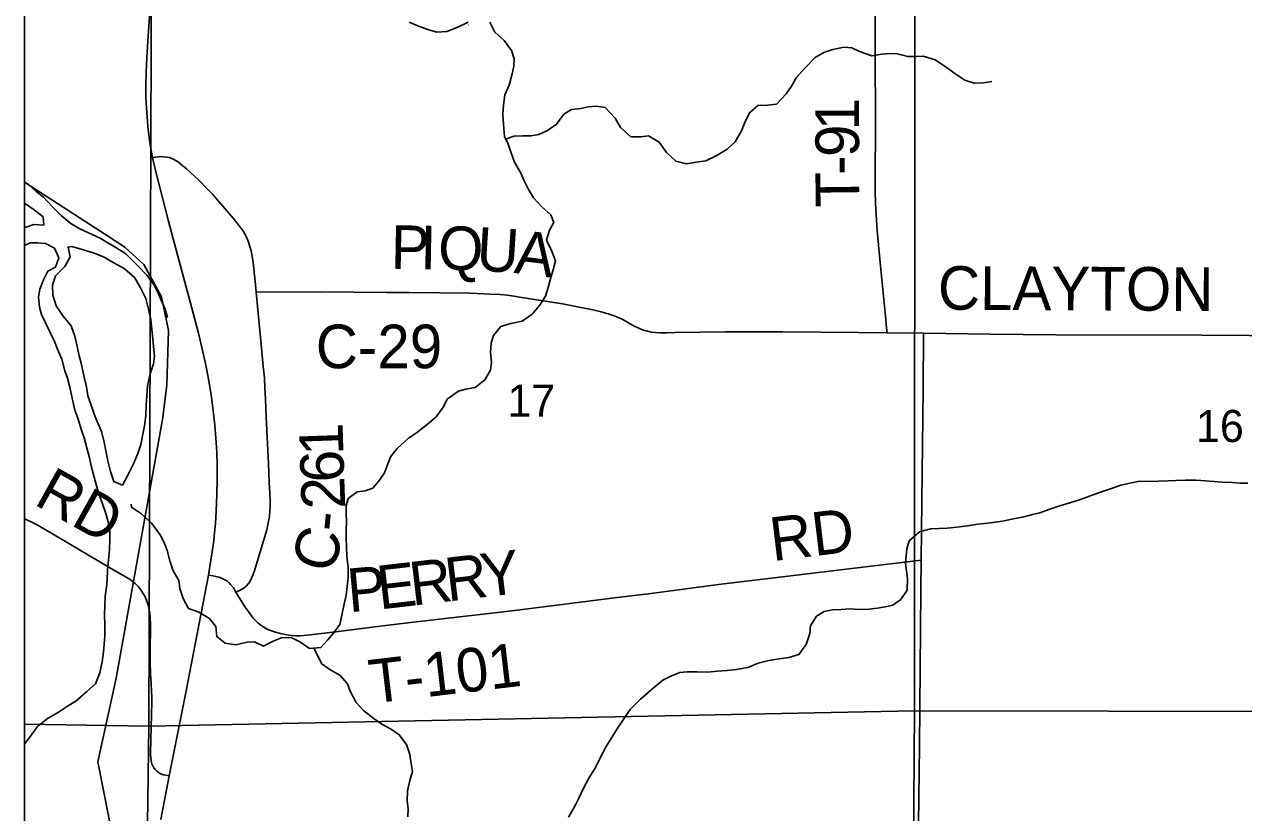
# Model space of a CAD drawing. Extents: x -87 to 2145, y -2128 to 440.
# Drawn here: x -47.037 to -45.448, y -696.227 to -695.2 of the extents above; entities that cross this region are included whole.
import ezdxf

# ---------------------------------------------------------------- set-up
doc = ezdxf.new("R2010")
doc.units = 0
for name, color, linetype in [('GM_X_County_Road', 7, 'Continuous'), ('GM_X_County_Road_Text', 7, 'Continuous'), ('GM_X_Major_River', 7, 'Continuous'), ('GM_X_Minor_River', 7, 'Continuous'), ('GM_X_Rail_Line', 7, 'Continuous'), ('GM_X_Section', 7, 'Continuous'), ('GM_X_Section_Text', 7, 'Continuous'), ('GM_X_State_Route', 7, 'Continuous'), ('GM_X_Township_Road', 7, 'Continuous'), ('GM_X_Township_Road_Text', 7, 'Continuous'), ('GM_X_Township_Text', 7, 'Continuous'), ('SH_Cut_Line', 7, 'Continuous'), ('SN_P_Text', 7, 'Continuous')]:
    doc.layers.add(name, color=color, linetype=linetype)

msp = doc.modelspace()

# ---------------------------------------------------------------- linework, layer by layer
at = {"layer": 'GM_X_County_Road'}
msp.add_line((-45.9127, -695.6016), (-45.8652, -695.6023), dxfattribs=at)
for points in [[(-46.8333, -695.3815), (-46.8371, -695.3787), (-46.8409, -695.3764), (-46.8443, -695.3747), (-46.848, -695.3735), (-46.8517, -695.3727), (-46.8555, -695.3723), (-46.8586, -695.3722), (-46.8618, -695.3723), (-46.8696, -695.3733)], [(-46.7345, -695.5489), (-46.7358, -695.5346), (-46.737, -695.5226), (-46.7381, -695.5136), (-46.7395, -695.5043), (-46.7413, -695.4951), (-46.7432, -695.4879), (-46.7449, -695.4825), (-46.7471, -695.4773), (-46.7494, -695.4728), (-46.7521, -695.4685), (-46.7565, -695.4624), (-46.7646, -695.4522), (-46.7723, -695.4432), (-46.7836, -695.43), (-46.7914, -695.4213), (-46.7987, -695.4137), (-46.8094, -695.4029), (-46.8254, -695.3881), (-46.8326, -695.3821), (-46.8333, -695.3815)], [(-46.7372, -695.9126), (-46.7368, -695.9116), (-46.7305, -695.8915), (-46.7248, -695.8725), (-46.7208, -695.8581), (-46.7192, -695.8514), (-46.7181, -695.8452), (-46.7174, -695.8409), (-46.7168, -695.834), (-46.7165, -695.8272), (-46.7165, -695.8203), (-46.7168, -695.811), (-46.7176, -695.7961), (-46.7187, -695.7719), (-46.7215, -695.7117), (-46.7225, -695.6881), (-46.7231, -695.6739), (-46.7239, -695.6602), (-46.7253, -695.6454), (-46.7281, -695.6169), (-46.7345, -695.5489)], [(-46.7345, -695.5489), (-46.6513, -695.5484), (-46.5638, -695.5492), (-46.5353, -695.5493), (-46.4559, -695.5502), (-46.4295, -695.5512), (-46.4169, -695.5519), (-46.4075, -695.5528), (-46.3988, -695.5539), (-46.3886, -695.5556), (-46.3355, -695.5641), (-46.3136, -695.5683), (-46.2959, -695.5718), (-46.2851, -695.5744), (-46.2762, -695.5768), (-46.268, -695.5795), (-46.2618, -695.582), (-46.2569, -695.5845), (-46.2423, -695.5928), (-46.2361, -695.5958), (-46.2303, -695.5981), (-46.2249, -695.5997), (-46.2199, -695.6007), (-46.2144, -695.6014), (-46.2087, -695.6018), (-46.2, -695.6016), (-46.1888, -695.6014), (-46.1236, -695.6006), (-46.0484, -695.6004), (-45.9497, -695.6014), (-45.9127, -695.6016)], [(-45.8652, -695.6023), (-45.7782, -695.6034), (-45.6924, -695.6041), (-45.5029, -695.6049), (-45.4407, -695.6052), (-45.3613, -695.6055)], [(-47.0365, -695.8441), (-47.0355, -695.8445), (-47.0316, -695.8462), (-47.0286, -695.8475), (-47.0209, -695.8515), (-47.0053, -695.8603), (-46.9829, -695.8736), (-46.9508, -695.8927), (-46.9191, -695.9111), (-46.9001, -695.9222), (-46.8954, -695.9256), (-46.8922, -695.9283), (-46.888, -695.9327), (-46.8849, -695.9365), (-46.8821, -695.9406), (-46.8797, -695.9448), (-46.8774, -695.9498), (-46.8756, -695.955), (-46.8742, -695.9603), (-46.8732, -695.9664), (-46.8725, -695.9731), (-46.8723, -695.9811), (-46.8727, -696.019), (-46.8727, -696.0295), (-46.8723, -696.0464), (-46.8715, -696.058), (-46.8708, -696.0693), (-46.8706, -696.0757), (-46.8707, -696.0829), (-46.8723, -696.1487), (-46.8722, -696.1516), (-46.872, -696.155), (-46.8714, -696.1594), (-46.8704, -696.1631), (-46.8694, -696.1655), (-46.8678, -696.1683), (-46.8658, -696.1709), (-46.864, -696.1727), (-46.8619, -696.1743), (-46.8596, -696.1756), (-46.8578, -696.1764), (-46.8555, -696.1772), (-46.8522, -696.178), (-46.8478, -696.1787)], [(-46.7609, -695.9394), (-46.7555, -695.9367), (-46.7504, -695.9338), (-46.747, -695.9311), (-46.7448, -695.9287), (-46.743, -695.9261), (-46.7409, -695.9222), (-46.7389, -695.9175), (-46.7372, -695.9126)], [(-46.7967, -695.9173), (-46.791, -695.9182), (-46.7874, -695.919), (-46.7829, -695.9201), (-46.779, -695.9215), (-46.7752, -695.9233), (-46.7725, -695.9249), (-46.7702, -695.9268), (-46.7678, -695.9294), (-46.7643, -695.9339), (-46.7609, -695.9394)]]:
    msp.add_lwpolyline(points, dxfattribs=at)
at = {"layer": 'GM_X_Major_River'}
for points in [[(-46.8501, -695.5818), (-46.853, -695.571), (-46.8588, -695.5583), (-46.8628, -695.5487), (-46.8679, -695.5386), (-46.8764, -695.527), (-46.8887, -695.5145), (-46.9043, -695.4989), (-46.9175, -695.4906), (-46.928, -695.4843), (-46.9378, -695.4783), (-46.9642, -695.4663), (-46.9758, -695.4592), (-46.9886, -695.4489), (-46.9997, -695.4376), (-47.0117, -695.4248), (-47.0214, -695.4173), (-47.0311, -695.4087), (-47.0365, -695.4056)], [(-47.0122, -695.4507), (-47.0238, -695.4417), (-47.0365, -695.433)], [(-47.0365, -695.433), (-47.0238, -695.4417), (-47.0122, -695.4507), (-47.0113, -695.4614), (-47.0242, -695.4608), (-47.0357, -695.4647), (-47.0365, -695.4653)], [(-47.0365, -695.4653), (-47.0357, -695.4647), (-47.0242, -695.4608), (-47.0113, -695.4614), (-47.0122, -695.4507)], [(-47.0365, -695.488), (-47.0289, -695.4843), (-47.019, -695.4845), (-47.0092, -695.4855), (-46.9971, -695.4915), (-46.9917, -695.5042), (-46.9961, -695.5163), (-47.0061, -695.5215), (-47.0117, -695.5328), (-47.0162, -695.5449), (-47.0183, -695.5552), (-47.017, -695.5682), (-47.0142, -695.5778), (-47.008, -695.5905), (-47.0033, -695.6002), (-46.9975, -695.6129), (-46.9935, -695.6229)], [(-46.9746, -695.4893), (-46.9796, -695.49), (-46.9768, -695.5026), (-46.9839, -695.5155), (-46.996, -695.5274), (-47, -695.5395), (-46.9996, -695.5525), (-46.9953, -695.5664), (-46.9861, -695.5799), (-46.9757, -695.5924), (-46.9706, -695.6062), (-46.9679, -695.6196), (-46.9651, -695.6315), (-46.9626, -695.6411), (-46.9602, -695.6511), (-46.9581, -695.6611), (-46.9557, -695.6722), (-46.9537, -695.6837), (-46.9501, -695.6945), (-46.9454, -695.7076), (-46.9418, -695.7172), (-46.936, -695.7303), (-46.9325, -695.7441), (-46.9305, -695.7556), (-46.9277, -695.7683), (-46.9242, -695.7825), (-46.9199, -695.7955), (-46.9086, -695.8)], [(-46.9746, -695.4893), (-46.9583, -695.4939), (-46.9454, -695.498), (-46.9334, -695.5025), (-46.921, -695.51), (-46.9067, -695.5179), (-46.8928, -695.5301), (-46.8851, -695.5432), (-46.8782, -695.5571), (-46.8747, -695.5709), (-46.8719, -695.5844), (-46.8703, -695.597), (-46.869, -695.61), (-46.8685, -695.6196), (-46.8672, -695.6322), (-46.8682, -695.6421), (-46.8727, -695.655), (-46.8761, -695.6709), (-46.8771, -695.6839), (-46.8778, -695.6957), (-46.8784, -695.7094), (-46.8799, -695.7227), (-46.882, -695.7338), (-46.885, -695.7471), (-46.8886, -695.7588), (-46.8943, -695.7724), (-46.9014, -695.786), (-46.9086, -695.8), (-46.9199, -695.7955), (-46.9242, -695.7825), (-46.9277, -695.7683), (-46.9305, -695.7556), (-46.9325, -695.7441), (-46.936, -695.7303), (-46.9418, -695.7172), (-46.9454, -695.7076), (-46.9501, -695.6945), (-46.9537, -695.6837), (-46.9557, -695.6722), (-46.9581, -695.6611), (-46.9602, -695.6511), (-46.9626, -695.6411), (-46.9651, -695.6315), (-46.9679, -695.6196), (-46.9706, -695.6062), (-46.9757, -695.5924), (-46.9861, -695.5799), (-46.9953, -695.5664), (-46.9996, -695.5525), (-47, -695.5395), (-46.996, -695.5274), (-46.9839, -695.5155), (-46.9768, -695.5026), (-46.9796, -695.49), (-46.9746, -695.4893)], [(-46.9086, -695.8), (-46.9014, -695.786), (-46.8943, -695.7724), (-46.8886, -695.7588), (-46.885, -695.7471), (-46.882, -695.7338), (-46.8799, -695.7227), (-46.8784, -695.7094), (-46.8778, -695.6957), (-46.8771, -695.6839), (-46.8761, -695.6709), (-46.8727, -695.655), (-46.8682, -695.6421), (-46.8672, -695.6322), (-46.8685, -695.6196), (-46.869, -695.61), (-46.8703, -695.597), (-46.8719, -695.5844), (-46.8747, -695.5709), (-46.8782, -695.5571), (-46.8851, -695.5432), (-46.8928, -695.5301), (-46.9067, -695.5179), (-46.921, -695.51), (-46.9334, -695.5025), (-46.9454, -695.498), (-46.9583, -695.4939), (-46.9746, -695.4893)], [(-46.9935, -695.6229), (-46.9877, -695.636), (-46.9838, -695.651), (-46.9802, -695.6606), (-46.9774, -695.6725), (-46.9743, -695.6867), (-46.9708, -695.7024), (-46.9669, -695.7128), (-46.9619, -695.7286), (-46.9587, -695.7386), (-46.9516, -695.7647), (-46.9496, -695.775), (-46.9471, -695.785), (-46.9428, -695.7992), (-46.9397, -695.8115), (-46.9346, -695.8246), (-46.93, -695.8381), (-46.9275, -695.8477), (-46.9251, -695.8603), (-46.925, -695.8706), (-46.9256, -695.8844), (-46.9271, -695.8973), (-46.9281, -695.911), (-46.9288, -695.9232), (-46.9294, -695.9331), (-46.9311, -695.9449), (-46.9318, -695.9568), (-46.932, -695.9682), (-46.9316, -695.9827), (-46.9315, -695.9968), (-46.9325, -696.0075), (-46.9335, -696.0174), (-46.9353, -696.0304), (-46.9383, -696.0444), (-46.9439, -696.0588), (-46.9552, -696.0689), (-46.9695, -696.0815), (-46.9803, -696.0878), (-46.9935, -696.0966), (-47.0062, -696.104), (-47.0194, -696.1144), (-47.03, -696.1287), (-47.0365, -696.1376)]]:
    msp.add_lwpolyline(points, dxfattribs=at)
at = {"layer": 'GM_X_Minor_River'}
for points in [[(-46.4583, -695.197), (-46.4717, -695.2036), (-46.486, -695.2094), (-46.4993, -695.2102), (-46.5095, -695.2069), (-46.5231, -695.2024), (-46.5352, -695.1972)], [(-46.402, -695.2341), (-46.4116, -695.2209), (-46.4235, -695.21), (-46.4301, -695.1969)], [(-46.458, -695.2006), (-46.4582, -695.2008)], [(-46.4093, -695.3493), (-46.3987, -695.3456), (-46.3876, -695.3451), (-46.3769, -695.345), (-46.3662, -695.3433), (-46.3551, -695.3382), (-46.3431, -695.3301), (-46.3337, -695.3169), (-46.3236, -695.311), (-46.3114, -695.3094), (-46.3019, -695.3073), (-46.2912, -695.3064), (-46.2798, -695.3082), (-46.2668, -695.3222), (-46.2598, -695.3342), (-46.2463, -695.3463), (-46.2338, -695.3466), (-46.2234, -695.3449), (-46.2095, -695.3533), (-46.1999, -695.3668), (-46.188, -695.3782), (-46.174, -695.3815), (-46.1583, -695.3788), (-46.1487, -695.3775), (-46.1353, -695.3713), (-46.121, -695.3625), (-46.1105, -695.3528), (-46.1022, -695.3385), (-46.0978, -695.3279), (-46.0918, -695.3151), (-46.0809, -695.3058), (-46.0683, -695.3053), (-46.0565, -695.3037), (-46.044, -695.2906), (-46.037, -695.2804), (-46.031, -695.2695), (-46.0201, -695.2572), (-46.0064, -695.243), (-45.9949, -695.2364), (-45.9834, -695.2328), (-45.9692, -695.2297), (-45.9585, -695.2303), (-45.9484, -695.2351), (-45.9325, -695.2408), (-45.9195, -695.2388), (-45.9092, -695.2379), (-45.8993, -695.2385), (-45.8857, -695.2419), (-45.875, -695.2418), (-45.8655, -695.2412), (-45.85, -695.2461), (-45.8372, -695.2548), (-45.8245, -695.2639), (-45.8113, -695.2726), (-45.7992, -695.2767), (-45.787, -695.2762), (-45.7763, -695.2745)], [(-46.8973, -695.8249), (-46.897, -695.8289), (-46.8839, -695.8376), (-46.8704, -695.8501), (-46.8597, -695.8648), (-46.8546, -695.8749), (-46.8506, -695.8852), (-46.8471, -695.8987), (-46.8428, -695.9118), (-46.8355, -695.9241), (-46.8338, -695.9345), (-46.8295, -695.9479), (-46.8226, -695.9607), (-46.8093, -695.9656), (-46.7954, -695.9739), (-46.7869, -695.9844), (-46.786, -695.9974), (-46.7748, -696.006), (-46.7611, -696.0079), (-46.7462, -696.0047), (-46.7367, -696.0042), (-46.725, -696.0098), (-46.7123, -696.0032), (-46.7015, -695.9989), (-46.6889, -695.9984), (-46.6769, -696.0047), (-46.6649, -696.013), (-46.6504, -696.0114), (-46.641, -696.0017), (-46.6328, -695.9916), (-46.6257, -695.9814), (-46.6228, -695.9693), (-46.6202, -695.9568), (-46.6173, -695.9435), (-46.6159, -695.932), (-46.6149, -695.921), (-46.6146, -695.9073), (-46.6166, -695.8927), (-46.6167, -695.8805), (-46.6172, -695.869), (-46.6174, -695.8591), (-46.6171, -695.8473), (-46.6173, -695.8373), (-46.6174, -695.827), (-46.6149, -695.8175), (-46.6029, -695.8086), (-46.5926, -695.8073), (-46.5827, -695.8041), (-46.5737, -695.7936), (-46.5674, -695.7839), (-46.5633, -695.7736), (-46.5597, -695.7634), (-46.5511, -695.7525), (-46.5363, -695.7387), (-46.5259, -695.7321), (-46.5119, -695.7213), (-46.4999, -695.7109), (-46.4905, -695.6981), (-46.4857, -695.6883), (-46.471, -695.6776), (-46.4614, -695.6751), (-46.4492, -695.6731), (-46.4368, -695.6627), (-46.4293, -695.6503), (-46.4279, -695.64), (-46.4291, -695.6274), (-46.4285, -695.6148), (-46.4256, -695.6053), (-46.4158, -695.5933), (-46.4028, -695.5894), (-46.3879, -695.5867), (-46.3751, -695.5774), (-46.3654, -695.5662), (-46.3575, -695.5538), (-46.3542, -695.5428), (-46.3505, -695.5295), (-46.3476, -695.5196), (-46.3447, -695.5079), (-46.3497, -695.4944), (-46.3563, -695.4809), (-46.3526, -695.468), (-46.347, -695.4578), (-46.3506, -695.4482), (-46.3622, -695.438), (-46.3734, -695.4259), (-46.38, -695.4151), (-46.3855, -695.4039), (-46.3902, -695.3927), (-46.3979, -695.3796), (-46.4022, -695.3673), (-46.4061, -695.3561), (-46.4109, -695.3461), (-46.4124, -695.3304), (-46.4133, -695.3167), (-46.4123, -695.3052), (-46.4108, -695.2919), (-46.4048, -695.2791), (-46.4011, -695.2643), (-46.399, -695.2544), (-46.3984, -695.2449), (-46.402, -695.2341)], [(-45.7234, -695.8385), (-45.7135, -695.8361), (-45.702, -695.8317), (-45.6874, -695.8271), (-45.6747, -695.8232), (-45.6621, -695.8193), (-45.649, -695.8146), (-45.636, -695.8096), (-45.6218, -695.8049), (-45.6083, -695.7999), (-45.5942, -695.7971), (-45.5839, -695.7951), (-45.5713, -695.7954), (-45.5591, -695.7949), (-45.5465, -695.7944), (-45.5366, -695.7939), (-45.524, -695.7938), (-45.5099, -695.7937), (-45.4978, -695.7944), (-45.4871, -695.7954), (-45.4757, -695.7964), (-45.4628, -695.7967), (-45.4525, -695.7973), (-45.4426, -695.7975)], [(-46.3276, -696.2324), (-46.3189, -696.2173), (-46.3138, -696.2071), (-46.3086, -696.1957), (-46.3014, -696.1818), (-46.2923, -696.1679), (-46.286, -696.1546), (-46.2788, -696.1403), (-46.2701, -696.1267), (-46.263, -696.1151), (-46.2473, -696.0925), (-46.234, -696.0787), (-46.2174, -696.0645), (-46.2049, -696.0541), (-46.1945, -696.049), (-46.1826, -696.0443), (-46.1731, -696.0434), (-46.1601, -696.0433), (-46.1461, -696.0436), (-46.1338, -696.0423), (-46.1209, -696.0415), (-46.1094, -696.0402), (-46.0941, -696.0375), (-46.0807, -696.0321), (-46.0665, -696.0286), (-46.0531, -696.0262), (-46.0405, -696.0246), (-46.0275, -696.0207), (-46.0181, -696.0075), (-46.0132, -695.9935), (-46.0126, -695.9832), (-46.0047, -695.9708), (-45.9947, -695.9645), (-45.9836, -695.9625), (-45.9725, -695.962), (-45.9611, -695.9614), (-45.9485, -695.9621), (-45.9363, -695.9616), (-45.9253, -695.9603), (-45.9153, -695.9586), (-45.905, -695.9562), (-45.8949, -695.9492), (-45.8863, -695.9368), (-45.886, -695.9215), (-45.8873, -695.9116), (-45.8886, -695.902), (-45.8876, -695.8925), (-45.887, -695.8829), (-45.8837, -695.8727), (-45.8705, -695.8608), (-45.8556, -695.8569), (-45.8453, -695.8564), (-45.8343, -695.8563), (-45.822, -695.8546), (-45.8079, -695.853), (-45.7945, -695.851), (-45.7816, -695.8494), (-45.772, -695.8485), (-45.7625, -695.8472), (-45.7502, -695.8444), (-45.7345, -695.8413), (-45.7234, -695.8385)], [(-46.6594, -696.0124), (-46.6489, -696.0329), (-46.6384, -696.04), (-46.6253, -696.0479), (-46.6156, -696.0588), (-46.612, -696.0684), (-46.6043, -696.0831), (-46.5946, -696.0936), (-46.5808, -696.1046), (-46.571, -696.1113), (-46.5594, -696.1173), (-46.5481, -696.1252), (-46.5389, -696.138), (-46.5342, -696.1507), (-46.5329, -696.1602), (-46.5309, -696.1729), (-46.5345, -696.1846), (-46.5375, -696.1983), (-46.5378, -696.2117), (-46.5365, -696.2212), (-46.5371, -696.2319)]]:
    msp.add_lwpolyline(points, dxfattribs=at)
at = {"layer": 'GM_X_Rail_Line'}
msp.add_lwpolyline([(-47.0365, -695.4055), (-46.9294, -695.4745), (-46.9057, -695.4899), (-46.8808, -695.5129), (-46.8579, -695.555), (-46.8486, -695.5988), (-46.8511, -695.6698), (-46.8566, -695.7147), (-46.9169, -696.0514), (-46.9407, -696.1605), (-46.9255, -696.2373), (-46.8815, -696.2805), (-46.8519, -696.3269), (-46.7768, -696.5391), (-46.7323, -696.6383), (-46.6996, -696.729), (-46.6851, -696.8247), (-46.6842, -696.8746), (-46.6988, -696.9625), (-46.7415, -697.1668), (-46.7388, -697.2416)], dxfattribs=at)
at = {"layer": 'GM_X_Section'}
for points in [[(-46.8709, -695.0973), (-45.8763, -695.1033), (-45.8769, -696.0942), (-46.8743, -696.1139)], [(-45.8763, -695.1033), (-44.8557, -695.1105), (-44.866, -696.0959), (-45.8769, -696.0942)], [(-46.8743, -696.1139), (-45.8769, -696.0942), (-45.8845, -697.1115), (-46.8878, -697.105)], [(-45.8769, -696.0942), (-44.866, -696.0959), (-44.8725, -697.1124), (-45.8845, -697.1115)]]:
    msp.add_lwpolyline(points, close=True, dxfattribs=at)
at = {"layer": 'GM_X_State_Route'}
msp.add_lwpolyline([(-46.8587, -696.2354), (-46.8478, -696.1787), (-46.8262, -696.0701), (-46.7967, -695.9173), (-46.7914, -695.8839), (-46.7903, -695.876), (-46.7892, -695.8667), (-46.7883, -695.8579), (-46.7876, -695.85), (-46.7866, -695.8339), (-46.7857, -695.8129), (-46.7853, -695.7918), (-46.7854, -695.775), (-46.786, -695.757), (-46.787, -695.7391), (-46.7884, -695.7218), (-46.7904, -695.7033), (-46.7929, -695.6855), (-46.7964, -695.664), (-46.8002, -695.6439), (-46.8048, -695.6227), (-46.8098, -695.6022), (-46.82, -695.5631), (-46.8425, -695.4791), (-46.8486, -695.4562), (-46.8657, -695.3901), (-46.8696, -695.3733), (-46.871, -695.3663), (-46.8727, -695.3564), (-46.8739, -695.3476), (-46.8749, -695.3403), (-46.8757, -695.3331), (-46.8763, -695.3262), (-46.8775, -695.3089), (-46.8781, -695.2952), (-46.8783, -695.2802), (-46.8779, -695.2622), (-46.877, -695.2429), (-46.8748, -695.2082), (-46.87, -695.1419)], dxfattribs=at)
at = {"layer": 'GM_X_Township_Road'}
msp.add_line((-45.8652, -695.6023), (-45.9127, -695.6016), dxfattribs=at)
for points in [[(-45.9127, -695.6016), (-45.9133, -695.5954), (-45.9149, -695.58), (-45.9209, -695.5194), (-45.9256, -695.4687), (-45.9266, -695.4551), (-45.9277, -695.4327), (-45.928, -695.4166), (-45.9278, -695.3154), (-45.928, -695.2477), (-45.928, -695.188), (-45.9279, -695.1041)], [(-45.8682, -695.8979), (-45.8677, -695.8598), (-45.8668, -695.784), (-45.8666, -695.7486), (-45.8658, -695.6753), (-45.8652, -695.6023)], [(-46.7609, -695.9394), (-46.7488, -695.9588), (-46.7439, -695.9659), (-46.7388, -695.9728), (-46.7355, -695.9765), (-46.7324, -695.9794), (-46.7286, -695.9825), (-46.7245, -695.9852), (-46.7202, -695.9875), (-46.7146, -695.9899), (-46.7094, -695.9917), (-46.7028, -695.9934), (-46.6969, -695.9946), (-46.6919, -695.9956), (-46.6877, -695.9961), (-46.6834, -695.9963), (-46.6773, -695.9962), (-46.668, -695.9955), (-46.631, -695.991), (-46.5799, -695.9845), (-46.5336, -695.9792), (-46.4048, -695.9642), (-46.3395, -695.9558), (-46.2642, -695.9466), (-46.2236, -695.9415), (-46.1323, -695.9296), (-46.0454, -695.9189), (-45.8682, -695.8979)], [(-45.8726, -696.3487), (-45.8723, -696.3077), (-45.8721, -696.2754), (-45.8716, -696.2412), (-45.8709, -696.1735), (-45.8705, -696.1399), (-45.8685, -695.9374), (-45.8682, -695.8979)]]:
    msp.add_lwpolyline(points, dxfattribs=at)
at = {"layer": 'GM_X_Township_Text'}
msp.add_lwpolyline([(-47.0365, -692.0677), (-47.0365, -697.4226)], dxfattribs=at)
at = {"layer": 'SH_Cut_Line'}
msp.add_lwpolyline([(-47.0365, -692.0677), (-47.0365, -697.4226), (-40.2365, -697.4226), (-40.2365, -692.0607)], dxfattribs=at)
at = {"layer": 'SN_P_Text'}
for points in [[(-47.0365, -695.0962), (-47.0365, -696.1112), (-46.8743, -696.1139), (-46.8709, -695.0973)], [(-47.0365, -696.1112), (-47.0365, -697.1067), (-46.8878, -697.105), (-46.8743, -696.1139)]]:
    msp.add_lwpolyline(points, close=True, dxfattribs=at)

# ---------------------------------------------------------------- texts
at = {"layer": 'GM_X_County_Road_Text'}
for s, height, rotation, p in [('P', 0.0568, 358.9736, (-46.5596, -695.5182)), ('I', 0.0568, 358.9696, (-46.5213, -695.5189)), ('Q', 0.0568, 358.6594, (-46.4981, -695.5193)), ('U', 0.0568, 356.3073, (-46.4487, -695.5204)), ('A', 0.0568, 352.8305, (-46.3997, -695.5236)), ('CLAYTON', 0.05682, 359.7124, (-45.8465, -695.5715)), ('C-29', 0.05682, 0, (-46.6569, -695.6478)), ('1', 0.0568, 91.9894, (-46.6207, -695.7605)), ('6', 0.0568, 91.9154, (-46.6196, -695.7956)), ('RD', 0.05682, 330.8043, (-47.0256, -695.8243)), ('2', 0.0568, 91.9573, (-46.6184, -695.8305)), ('-', 0.0568, 84.4097, (-46.6209, -695.8619)), ('C', 0.0568, 75.41, (-46.6344, -695.9167))]:
    msp.add_text(s, height=height, rotation=rotation, dxfattribs=at).set_placement(p)
at = {"layer": 'GM_X_Section_Text'}
for s, p in [('17', (-46.4073, -695.711)), ('16', (-45.5102, -695.744))]:
    msp.add_text(s, height=0.04186, rotation=0, dxfattribs=at).set_placement(p)
at = {"layer": 'GM_X_Township_Road_Text'}
for s, height, rotation, p in [('1', 0.0568, 89.9897, (-45.9492, -695.338)), ('9', 0.0568, 89.9908, (-45.9492, -695.3727)), ('-', 0.0568, 90.0278, (-45.9492, -695.3958)), ('T', 0.0568, 90.7269, (-45.9487, -695.4381)), ('RD', 0.05682, 6.9422, (-46.0618, -695.8992)), ('R', 0.0568, 6.8211, (-46.5313, -695.9572)), ('R', 0.0568, 6.8211, (-46.485, -695.9517)), ('Y', 0.0568, 6.8226, (-46.4387, -695.9462)), ('P', 0.0568, 5.2624, (-46.6134, -695.9658)), ('E', 0.0568, 6.5675, (-46.5738, -695.9621)), ('T-101', 0.05682, 6.7411, (-46.5842, -696.0846))]:
    msp.add_text(s, height=height, rotation=rotation, dxfattribs=at).set_placement(p)

doc.saveas('drawing.dxf')
